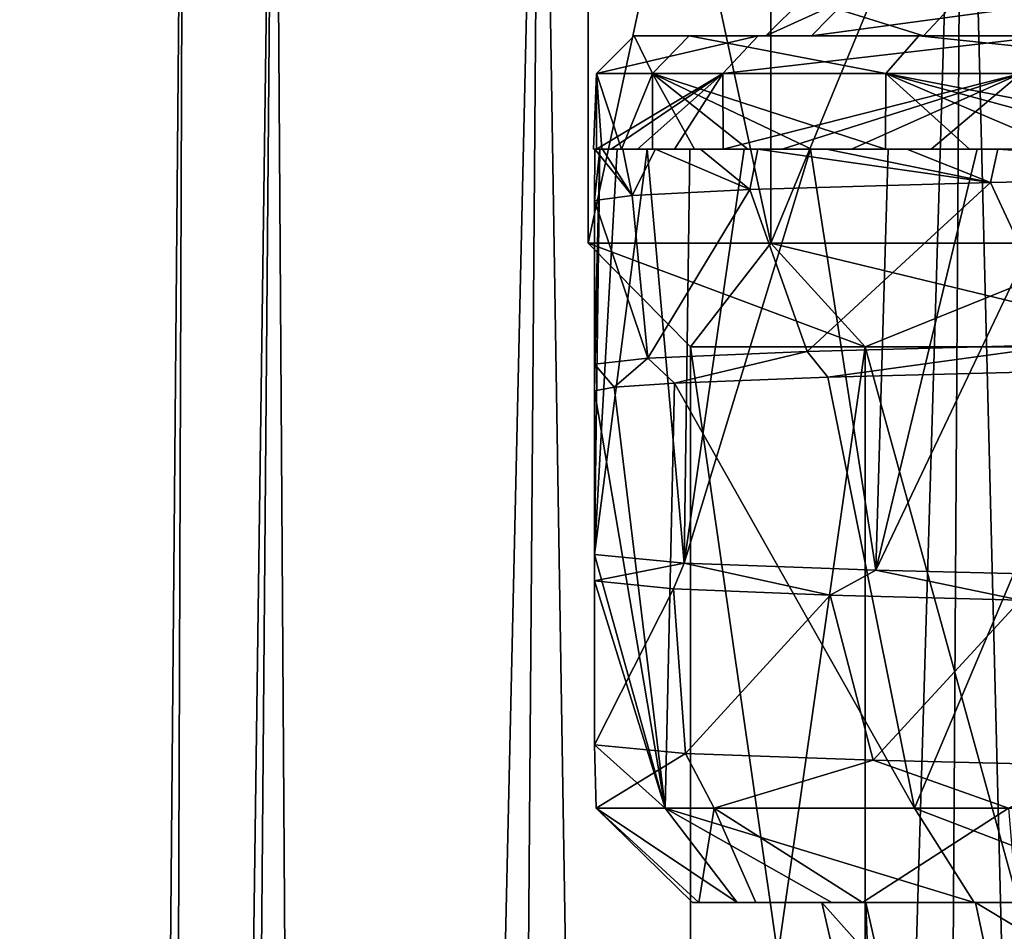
# Model space of a CAD drawing. Header units: millimetres. Extents: x -682 to 137, y -14 to 967.
# Tile 432 of 656: x -15 to -9.77, y 957.35 to 962.19. Entities that reach past the tile are written whole.
import ezdxf

# ---------------------------------------------------------------- set-up
doc = ezdxf.new("R2010")
doc.units = ezdxf.units.MM
doc.header["$LTSCALE"] = 65.185185
for name, color, linetype in [('100', 7, 'CONTINUOUS'), ('101', 7, 'CONTINUOUS'), ('105', 7, 'CONTINUOUS'), ('3650', 7, 'CONTINUOUS'), ('3651', 7, 'CONTINUOUS'), ('3721', 7, 'CONTINUOUS'), ('3722', 7, 'CONTINUOUS'), ('3723', 7, 'CONTINUOUS'), ('3748', 7, 'CONTINUOUS'), ('918', 7, 'CONTINUOUS'), ('919', 7, 'CONTINUOUS'), ('93', 7, 'CONTINUOUS'), ('94', 7, 'CONTINUOUS'), ('95', 7, 'CONTINUOUS'), ('96', 7, 'CONTINUOUS'), ('97', 7, 'CONTINUOUS')]:
    doc.layers.add(name, color=color, linetype=linetype)

msp = doc.modelspace()

# ---------------------------------------------------------------- linework, layer by layer
at = {"layer": '100', "color": 7, "linetype": 'CONTINUOUS', "true_color": 0x999999}
for points in [[(-11.2614, 961.9, -3.9979), (-11.9316, 961.9, -0.6633), (-11.074, 962.1, -3.928), (-11.2614, 961.9, -3.9979)], [(-11.9316, 961.9, -0.6633), (-11.6351, 961.9, 2.7251), (-11.7319, 962.1, -0.6519), (-11.9316, 961.9, -0.6633)], [(-11.074, 962.1, -3.928), (-11.9316, 961.9, -0.6633), (-11.7319, 962.1, -0.6519), (-11.074, 962.1, -3.928)], [(-11.7319, 962.1, -0.6519), (-11.6351, 961.9, 2.7251), (-11.4403, 962.1, 2.68), (-11.7319, 962.1, -0.6519)], [(-11.6351, 961.9, 2.7251), (-10.3961, 961.9, 5.8927), (-11.4403, 962.1, 2.68), (-11.6351, 961.9, 2.7251)], [(-11.4403, 962.1, 2.68), (-10.3961, 961.9, 5.8927), (-10.2212, 962.1, 5.7957), (-11.4403, 962.1, 2.68)], [(-9.6789, 961.9, -7.0087), (-11.2614, 961.9, -3.9979), (-9.5224, 962.1, -6.8837), (-9.6789, 961.9, -7.0087)], [(-9.5224, 962.1, -6.8837), (-11.2614, 961.9, -3.9979), (-11.074, 962.1, -3.928), (-9.5224, 962.1, -6.8837)], [(-10.3961, 961.9, 5.8927), (-8.3148, 961.9, 8.5829), (-10.2212, 962.1, 5.7957), (-10.3961, 961.9, 5.8927)], [(-10.2212, 962.1, 5.7957), (-8.3148, 961.9, 8.5829), (-8.1763, 962.1, 8.4386), (-10.2212, 962.1, 5.7957)]]:
    msp.add_3dface(points, dxfattribs=at)
at = {"layer": '101', "color": 7, "linetype": 'CONTINUOUS', "true_color": 0x999999}
for points in [[(-11.074, 962.1, -3.928), (-11.7319, 962.1, -0.6519), (-10.7906, 962.1, -2.4934), (-11.074, 962.1, -3.928)], [(-11.7319, 962.1, -0.6519), (-11.4403, 962.1, 2.68), (-11.033, 962.1, 0.9639), (-11.7319, 962.1, -0.6519)], [(-10.7906, 962.1, -2.4934), (-11.7319, 962.1, -0.6519), (-11.033, 962.1, 0.9639), (-10.7906, 962.1, -2.4934)], [(-11.4403, 962.1, 2.68), (-10.2212, 962.1, 5.7957), (-10.1957, 962.1, 4.3246), (-11.4403, 962.1, 2.68)], [(-11.033, 962.1, 0.9639), (-11.4403, 962.1, 2.68), (-10.1957, 962.1, 4.3246), (-11.033, 962.1, 0.9639)], [(-9.5224, 962.1, -6.8837), (-11.074, 962.1, -3.928), (-9.493, 962.1, -5.7041), (-9.5224, 962.1, -6.8837)], [(-9.493, 962.1, -5.7041), (-11.074, 962.1, -3.928), (-10.7906, 962.1, -2.4934), (-9.493, 962.1, -5.7041)], [(-10.2212, 962.1, 5.7957), (-8.1763, 962.1, 8.4386), (-8.3631, 962.1, 7.2602), (-10.2212, 962.1, 5.7957)], [(-10.1957, 962.1, 4.3246), (-10.2212, 962.1, 5.7957), (-8.3631, 962.1, 7.2602), (-10.1957, 962.1, 4.3246)]]:
    msp.add_3dface(points, dxfattribs=at)
at = {"layer": '105', "color": 7, "linetype": 'CONTINUOUS', "true_color": 0x999999}
for points in [[(-10.7906, 962.1, -2.4934), (-11.033, 962.1, 0.9639), (-10.5963, 962.3, -2.4463), (-10.7906, 962.1, -2.4934)], [(-11.033, 962.1, 0.9639), (-10.1957, 962.1, 4.3246), (-10.8336, 962.3, 0.9478), (-11.033, 962.1, 0.9639)], [(-11.033, 962.1, 0.9639), (-10.8336, 962.3, 0.9478), (-10.5963, 962.3, -2.4463), (-11.033, 962.1, 0.9639)], [(-10.1957, 962.1, 4.3246), (-10.0105, 962.3, 4.2492), (-10.8336, 962.3, 0.9478), (-10.1957, 962.1, 4.3246)], [(-9.493, 962.1, -5.7041), (-10.7906, 962.1, -2.4934), (-9.3217, 962.3, -5.601), (-9.493, 962.1, -5.7041)], [(-10.7906, 962.1, -2.4934), (-10.5963, 962.3, -2.4463), (-9.3217, 962.3, -5.601), (-10.7906, 962.1, -2.4934)], [(-10.1957, 962.1, 4.3246), (-8.3631, 962.1, 7.2602), (-10.0105, 962.3, 4.2492), (-10.1957, 962.1, 4.3246)], [(-8.3631, 962.1, 7.2602), (-8.2075, 962.3, 7.1346), (-10.0105, 962.3, 4.2492), (-8.3631, 962.1, 7.2602)]]:
    msp.add_3dface(points, dxfattribs=at)
at = {"layer": '3650', "color": 7, "linetype": 'CONTINUOUS', "true_color": 0x999999}
for points in [[(-10.7045, 960.2887, 5.294), (-11.5176, 960.2572, 3.1552), (-10.2435, 958, 6.1386), (-10.7045, 960.2887, 5.294)], [(-9.2586, 960.3263, 7.5425), (-10.7045, 960.2887, 5.294), (-10.2435, 958, 6.1386), (-9.2586, 960.3263, 7.5425)], [(-8.0686, 958, 8.804), (-9.2586, 960.3263, 7.5425), (-10.2435, 958, 6.1386), (-8.0686, 958, 8.804)], [(-11.8391, 960.2362, 1.5642), (-11.942, 960.2166), (-11.5684, 958, 2.9637), (-11.8391, 960.2362, 1.5642)], [(-11.5176, 960.2572, 3.1552), (-11.8391, 960.2362, 1.5642), (-11.5684, 958, 2.9637), (-11.5176, 960.2572, 3.1552)], [(-10.2435, 958, 6.1386), (-11.5176, 960.2572, 3.1552), (-11.5684, 958, 2.9637), (-10.2435, 958, 6.1386)], [(-11.942, 960.2166), (-11.942, 959.3473), (-11.5684, 958, 2.9637), (-11.942, 960.2166)], [(-11.942, 959.3473), (-11.467, 959.3016, -3.3347), (-11.942, 959.2066), (-11.942, 959.3473)], [(-11.942, 959.3473), (-11.942, 959.2066), (-11.5684, 958, 2.9637), (-11.942, 959.3473)], [(-11.467, 959.3016, -3.3347), (-11.5239, 959.1644, -3.1322), (-11.942, 959.2066), (-11.467, 959.3016, -3.3347)], [(-11.467, 959.3016, -3.3347), (-10.6915, 959.1313, -5.32), (-11.5239, 959.1644, -3.1322), (-11.467, 959.3016, -3.3347)], [(-11.467, 959.3016, -3.3347), (-10.4479, 959.2643, -5.7838), (-10.6915, 959.1313, -5.32), (-11.467, 959.3016, -3.3347)], [(-10.4479, 959.2643, -5.7838), (-9.6796, 959.1041, -6.994), (-10.6915, 959.1313, -5.32), (-10.4479, 959.2643, -5.7838)], [(-10.4479, 959.2643, -5.7838), (-9.301, 959.2358, -7.4901), (-9.6796, 959.1041, -6.994), (-10.4479, 959.2643, -5.7838)], [(-11.942, 959.2066), (-11.942, 958.3373), (-11.5684, 958, 2.9637), (-11.942, 959.2066)], [(-11.942, 958.3373), (-11.4587, 958.2912, -3.363), (-11.9333, 958, -0.457), (-11.942, 958.3373)], [(-11.5684, 958, 2.9637), (-11.942, 958.3373), (-11.9333, 958, -0.457), (-11.5684, 958, 2.9637)], [(-11.9333, 958, -0.457), (-11.4587, 958.2912, -3.363), (-11.3078, 958, -3.8399), (-11.9333, 958, -0.457)], [(-11.4587, 958.2912, -3.363), (-10.4623, 958.2548, -5.7578), (-11.3078, 958, -3.8399), (-11.4587, 958.2912, -3.363)], [(-11.3078, 958, -3.8399), (-10.4623, 958.2548, -5.7578), (-9.744, 958, -6.9041), (-11.3078, 958, -3.8399)], [(-10.4623, 958.2548, -5.7578), (-9.2288, 958.2243, -7.579), (-9.744, 958, -6.9041), (-10.4623, 958.2548, -5.7578)]]:
    msp.add_3dface(points, dxfattribs=at)
at = {"layer": '3651', "color": 7, "linetype": 'CONTINUOUS', "true_color": 0x999999}
for points in [[(-11.3891, 957.5, -1.0975), (-11.4226, 957.5, 0.6647), (-11.9333, 958, -0.457), (-11.3891, 957.5, -1.0975)], [(-11.3891, 957.5, -1.0975), (-11.9333, 958, -0.457), (-11.3078, 958, -3.8399), (-11.3891, 957.5, -1.0975)], [(-11.4226, 957.5, 0.6647), (-11.185, 957.5, 2.411), (-11.9333, 958, -0.457), (-11.4226, 957.5, 0.6647)], [(-11.185, 957.5, 2.411), (-11.5684, 958, 2.9637), (-11.9333, 958, -0.457), (-11.185, 957.5, 2.411)], [(-11.185, 957.5, 2.411), (-10.6821, 957.5, 4.1001), (-11.5684, 958, 2.9637), (-11.185, 957.5, 2.411)], [(-10.6821, 957.5, 4.1001), (-9.9258, 957.5, 5.6918), (-11.5684, 958, 2.9637), (-10.6821, 957.5, 4.1001)], [(-9.9258, 957.5, 5.6918), (-10.2435, 958, 6.1386), (-11.5684, 958, 2.9637), (-9.9258, 957.5, 5.6918)], [(-11.0854, 957.5, -2.8336), (-11.3891, 957.5, -1.0975), (-11.3078, 958, -3.8399), (-11.0854, 957.5, -2.8336)], [(-10.5187, 957.5, -4.5026), (-11.0854, 957.5, -2.8336), (-11.3078, 958, -3.8399), (-10.5187, 957.5, -4.5026)], [(-10.5187, 957.5, -4.5026), (-11.3078, 958, -3.8399), (-9.744, 958, -6.9041), (-10.5187, 957.5, -4.5026)], [(-9.7024, 957.5, -6.0646), (-10.5187, 957.5, -4.5026), (-9.744, 958, -6.9041), (-9.7024, 957.5, -6.0646)], [(-9.9258, 957.5, 5.6918), (-8.9341, 957.5, 7.1485), (-10.2435, 958, 6.1386), (-9.9258, 957.5, 5.6918)], [(-8.9341, 957.5, 7.1485), (-8.0686, 958, 8.804), (-10.2435, 958, 6.1386), (-8.9341, 957.5, 7.1485)]]:
    msp.add_3dface(points, dxfattribs=at)
at = {"layer": '3721', "color": 7, "linetype": 'CONTINUOUS', "true_color": 0x96918c}
for points in [[(-11.9768, 961, -1.722), (-11.0065, 961, -5.0265), (-11.9768, 965.5, -1.722), (-11.9768, 961, -1.722)], [(-11.9768, 965.5, -1.722), (-11.0065, 961, -5.0265), (-11.0065, 965.5, -5.0265), (-11.9768, 965.5, -1.722)], [(-11.9768, 961, 1.722), (-11.9768, 961, -1.722), (-11.9768, 965.5, 1.722), (-11.9768, 961, 1.722)], [(-11.9768, 965.5, 1.722), (-11.9768, 961, -1.722), (-11.9768, 965.5, -1.722), (-11.9768, 965.5, 1.722)], [(-11.0065, 961, 5.0265), (-11.9768, 961, 1.722), (-11.0065, 965.5, 5.0265), (-11.0065, 961, 5.0265)], [(-11.0065, 965.5, 5.0265), (-11.9768, 961, 1.722), (-11.9768, 965.5, 1.722), (-11.0065, 965.5, 5.0265)], [(-11.0065, 961, -5.0265), (-9.1446, 961, -7.9238), (-11.0065, 965.5, -5.0265), (-11.0065, 961, -5.0265)], [(-11.0065, 965.5, -5.0265), (-9.1446, 961, -7.9238), (-9.1446, 965.5, -7.9238), (-11.0065, 965.5, -5.0265)], [(-9.1446, 961, 7.9238), (-11.0065, 961, 5.0265), (-9.1446, 965.5, 7.9238), (-9.1446, 961, 7.9238)], [(-9.1446, 965.5, 7.9238), (-11.0065, 961, 5.0265), (-11.0065, 965.5, 5.0265), (-9.1446, 965.5, 7.9238)]]:
    msp.add_3dface(points, dxfattribs=at)
at = {"layer": '3722', "color": 7, "linetype": 'CONTINUOUS', "true_color": 0x96918c}
for points in [[(-11.0065, 961, -5.0265), (-11.9768, 961, -1.722), (-10.5062, 960.45, -4.798), (-11.0065, 961, -5.0265)], [(-11.9768, 961, -1.722), (-11.9768, 961, 1.722), (-11.4324, 960.45, -1.6437), (-11.9768, 961, -1.722)], [(-10.5062, 960.45, -4.798), (-11.9768, 961, -1.722), (-11.4324, 960.45, -1.6437), (-10.5062, 960.45, -4.798)], [(-11.9768, 961, 1.722), (-11.0065, 961, 5.0265), (-11.4324, 960.45, 1.6437), (-11.9768, 961, 1.722)], [(-11.4324, 960.45, -1.6437), (-11.9768, 961, 1.722), (-11.4324, 960.45, 1.6437), (-11.4324, 960.45, -1.6437)], [(-11.4324, 960.45, 1.6437), (-11.0065, 961, 5.0265), (-10.5062, 960.45, 4.798), (-11.4324, 960.45, 1.6437)], [(-9.1446, 961, -7.9238), (-11.0065, 961, -5.0265), (-8.7289, 960.45, -7.5636), (-9.1446, 961, -7.9238)], [(-8.7289, 960.45, -7.5636), (-11.0065, 961, -5.0265), (-10.5062, 960.45, -4.798), (-8.7289, 960.45, -7.5636)], [(-11.0065, 961, 5.0265), (-9.1446, 961, 7.9238), (-10.5062, 960.45, 4.798), (-11.0065, 961, 5.0265)], [(-10.5062, 960.45, 4.798), (-9.1446, 961, 7.9238), (-8.7289, 960.45, 7.5636), (-10.5062, 960.45, 4.798)]]:
    msp.add_3dface(points, dxfattribs=at)
at = {"layer": '3723', "color": 7, "linetype": 'CONTINUOUS', "true_color": 0x96918c}
for points in [[(-10.5062, 960.45, -4.798), (-11.4324, 960.45, -1.6437), (-10.5067, 954, -4.7967), (-10.5062, 960.45, -4.798)], [(-11.4324, 960.45, -1.6437), (-11.4324, 960.45, 1.6437), (-11.432, 954, -1.645), (-11.4324, 960.45, -1.6437)], [(-10.5067, 954, -4.7967), (-11.4324, 960.45, -1.6437), (-11.432, 954, -1.645), (-10.5067, 954, -4.7967)], [(-11.4324, 960.45, 1.6437), (-10.5062, 960.45, 4.798), (-11.432, 954, 1.645), (-11.4324, 960.45, 1.6437)], [(-11.432, 954, -1.645), (-11.4324, 960.45, 1.6437), (-11.432, 954, 1.645), (-11.432, 954, -1.645)], [(-11.432, 954, 1.645), (-10.5062, 960.45, 4.798), (-10.5067, 954, 4.7967), (-11.432, 954, 1.645)], [(-8.728, 954, -7.5641), (-10.5062, 960.45, -4.798), (-10.5067, 954, -4.7967), (-8.728, 954, -7.5641)], [(-10.5062, 960.45, 4.798), (-8.7289, 960.45, 7.5636), (-10.5067, 954, 4.7967), (-10.5062, 960.45, 4.798)], [(-10.5067, 954, 4.7967), (-8.7289, 960.45, 7.5636), (-8.728, 954, 7.5641), (-10.5067, 954, 4.7967)], [(-8.7289, 960.45, -7.5636), (-10.5062, 960.45, -4.798), (-8.728, 954, -7.5641), (-8.7289, 960.45, -7.5636)]]:
    msp.add_3dface(points, dxfattribs=at)
at = {"layer": '3748', "color": 7, "linetype": 'CONTINUOUS', "true_color": 0x96918c}
for points in [[(-14.9956, 865.5044, 0), (-14.4846, 865.5044, 3.8812), (-14.1229, 965.5044, 0), (-14.9956, 865.5044, 0)], [(-14.4846, 865.5044, -3.8812), (-14.9956, 865.5044, 0), (-13.6417, 965.5044, -3.6553), (-14.4846, 865.5044, -3.8812)], [(-13.6417, 965.5044, -3.6553), (-14.9956, 865.5044, 0), (-14.1229, 965.5044, 0), (-13.6417, 965.5044, -3.6553)], [(-14.4846, 865.5044, 3.8812), (-12.9866, 865.5044, 7.4978), (-13.6417, 965.5044, 3.6553), (-14.4846, 865.5044, 3.8812)], [(-14.1229, 965.5044, 0), (-14.4846, 865.5044, 3.8812), (-13.6417, 965.5044, 3.6553), (-14.1229, 965.5044, 0)], [(-12.9866, 865.5044, -7.4978), (-14.4846, 865.5044, -3.8812), (-12.2308, 965.5044, -7.0615), (-12.9866, 865.5044, -7.4978)], [(-12.2308, 965.5044, -7.0615), (-14.4846, 865.5044, -3.8812), (-13.6417, 965.5044, -3.6553), (-12.2308, 965.5044, -7.0615)], [(-13.6417, 965.5044, 3.6553), (-12.9866, 865.5044, 7.4978), (-12.2308, 965.5044, 7.0615), (-13.6417, 965.5044, 3.6553)], [(-12.9866, 865.5044, 7.4978), (-10.6035, 865.5044, 10.6035), (-12.2308, 965.5044, 7.0615), (-12.9866, 865.5044, 7.4978)], [(-10.6035, 865.5044, -10.6035), (-12.9866, 865.5044, -7.4978), (-9.9864, 965.5044, -9.9864), (-10.6035, 865.5044, -10.6035)], [(-9.9864, 965.5044, -9.9864), (-12.9866, 865.5044, -7.4978), (-12.2308, 965.5044, -7.0615), (-9.9864, 965.5044, -9.9864)], [(-12.2308, 965.5044, 7.0615), (-10.6035, 865.5044, 10.6035), (-9.9864, 965.5044, 9.9864), (-12.2308, 965.5044, 7.0615)], [(-10.6035, 865.5044, 10.6035), (-7.4978, 865.5044, 12.9866), (-9.9864, 965.5044, 9.9864), (-10.6035, 865.5044, 10.6035)], [(-7.4978, 865.5044, -12.9866), (-10.6035, 865.5044, -10.6035), (-7.0615, 965.5044, -12.2308), (-7.4978, 865.5044, -12.9866)], [(-7.0615, 965.5044, -12.2308), (-10.6035, 865.5044, -10.6035), (-9.9864, 965.5044, -9.9864), (-7.0615, 965.5044, -12.2308)], [(-9.9864, 965.5044, 9.9864), (-7.4978, 865.5044, 12.9866), (-7.0615, 965.5044, 12.2308), (-9.9864, 965.5044, 9.9864)]]:
    msp.add_3dface(points, dxfattribs=at)
at = {"layer": '918', "color": 7, "linetype": 'CONTINUOUS', "true_color": 0x999999}
for points in [[(-7.8134, 961.365, 9.0312), (-9.839, 961.3225, 6.7679), (-9.4405, 960.4625, 7.3136), (-7.8134, 961.365, 9.0312)], [(-11.1184, 961.2844, 4.3581), (-11.7436, 961.2539, 2.1677), (-11.6598, 960.39, 2.5806), (-11.1184, 961.2844, 4.3581)], [(-11.1184, 961.2844, 4.3581), (-11.6598, 960.39, 2.5806), (-10.8141, 960.4253, 5.0663), (-11.1184, 961.2844, 4.3581)], [(-9.839, 961.3225, 6.7679), (-11.1184, 961.2844, 4.3581), (-10.8141, 960.4253, 5.0663), (-9.839, 961.3225, 6.7679)], [(-9.839, 961.3225, 6.7679), (-10.8141, 960.4253, 5.0663), (-9.4405, 960.4625, 7.3136), (-9.839, 961.3225, 6.7679)], [(-11.7436, 961.2539, 2.1677), (-11.942, 961.2266), (-11.6598, 960.39, 2.5806), (-11.7436, 961.2539, 2.1677)], [(-11.942, 961.2266), (-11.942, 960.3573), (-11.6598, 960.39, 2.5806), (-11.942, 961.2266)]]:
    msp.add_3dface(points, dxfattribs=at)
at = {"layer": '919', "color": 7, "linetype": 'CONTINUOUS', "true_color": 0x999999}
for points in [[(-11.942, 959.2066), (-11.5239, 959.1644, -3.1322), (-11.942, 958.3373), (-11.942, 959.2066)], [(-11.942, 958.3373), (-11.5239, 959.1644, -3.1322), (-11.4587, 958.2912, -3.363), (-11.942, 958.3373)], [(-11.5239, 959.1644, -3.1322), (-10.6915, 959.1313, -5.32), (-11.4587, 958.2912, -3.363), (-11.5239, 959.1644, -3.1322)], [(-11.4587, 958.2912, -3.363), (-10.6915, 959.1313, -5.32), (-10.4623, 958.2548, -5.7578), (-11.4587, 958.2912, -3.363)], [(-10.6915, 959.1313, -5.32), (-9.6796, 959.1041, -6.994), (-10.4623, 958.2548, -5.7578), (-10.6915, 959.1313, -5.32)], [(-10.4623, 958.2548, -5.7578), (-9.6796, 959.1041, -6.994), (-9.2288, 958.2243, -7.579), (-10.4623, 958.2548, -5.7578)]]:
    msp.add_3dface(points, dxfattribs=at)
at = {"layer": '93', "color": 7, "linetype": 'CONTINUOUS', "true_color": 0x999999}
for points in [[(-10.46, 956.3, 0.9151), (-9.6653, 956.3, 4.1027), (-10.7359, 957.5, 0.9412), (-10.46, 956.3, 0.9151)], [(-10.5014, 957.5, -2.4217), (-10.46, 956.3, 0.9151), (-10.7359, 957.5, 0.9412), (-10.5014, 957.5, -2.4217)], [(-10.7359, 957.5, 0.9412), (-9.6653, 956.3, 4.1027), (-9.9191, 957.5, 4.2138), (-10.7359, 957.5, 0.9412)], [(-10.2309, 956.3, -2.362), (-10.46, 956.3, 0.9151), (-10.5014, 957.5, -2.4217), (-10.2309, 956.3, -2.362)], [(-9.2412, 957.5, -5.5447), (-10.2309, 956.3, -2.362), (-10.5014, 957.5, -2.4217), (-9.2412, 957.5, -5.5447)], [(-9.0003, 956.3, -5.4079), (-10.2309, 956.3, -2.362), (-9.2412, 957.5, -5.5447), (-9.0003, 956.3, -5.4079)], [(-9.6653, 956.3, 4.1027), (-7.9245, 956.3, 6.8886), (-9.9191, 957.5, 4.2138), (-9.6653, 956.3, 4.1027)], [(-9.9191, 957.5, 4.2138), (-7.9245, 956.3, 6.8886), (-8.133, 957.5, 7.0708), (-9.9191, 957.5, 4.2138)]]:
    msp.add_3dface(points, dxfattribs=at)
at = {"layer": '94', "color": 7, "linetype": 'CONTINUOUS', "true_color": 0x999999}
for points in [[(-11.4226, 957.5, 0.6647), (-11.3891, 957.5, -1.0975), (-11.185, 957.5, 2.411), (-11.4226, 957.5, 0.6647)], [(-11.3891, 957.5, -1.0975), (-11.0854, 957.5, -2.8336), (-10.6821, 957.5, 4.1001), (-11.3891, 957.5, -1.0975)], [(-11.185, 957.5, 2.411), (-11.3891, 957.5, -1.0975), (-10.6821, 957.5, 4.1001), (-11.185, 957.5, 2.411)], [(-10.5187, 957.5, -4.5026), (-10.7359, 957.5, 0.9412), (-11.0854, 957.5, -2.8336), (-10.5187, 957.5, -4.5026)], [(-11.0854, 957.5, -2.8336), (-10.7359, 957.5, 0.9412), (-10.6821, 957.5, 4.1001), (-11.0854, 957.5, -2.8336)], [(-10.5014, 957.5, -2.4217), (-10.7359, 957.5, 0.9412), (-10.5187, 957.5, -4.5026), (-10.5014, 957.5, -2.4217)], [(-10.7359, 957.5, 0.9412), (-9.9191, 957.5, 4.2138), (-9.9258, 957.5, 5.6918), (-10.7359, 957.5, 0.9412)], [(-10.6821, 957.5, 4.1001), (-10.7359, 957.5, 0.9412), (-9.9258, 957.5, 5.6918), (-10.6821, 957.5, 4.1001)], [(-9.7024, 957.5, -6.0646), (-10.5014, 957.5, -2.4217), (-10.5187, 957.5, -4.5026), (-9.7024, 957.5, -6.0646)], [(-9.2412, 957.5, -5.5447), (-10.5014, 957.5, -2.4217), (-9.7024, 957.5, -6.0646), (-9.2412, 957.5, -5.5447)], [(-9.9258, 957.5, 5.6918), (-9.9191, 957.5, 4.2138), (-8.9341, 957.5, 7.1485), (-9.9258, 957.5, 5.6918)], [(-9.9191, 957.5, 4.2138), (-8.133, 957.5, 7.0708), (-8.9341, 957.5, 7.1485), (-9.9191, 957.5, 4.2138)]]:
    msp.add_3dface(points, dxfattribs=at)
at = {"layer": '95', "color": 7, "linetype": 'CONTINUOUS', "true_color": 0x999999}
for points in [[(-11.942, 959.3473), (-11.942, 960.2166), (-11.9154, 961.5, -0.7965), (-11.942, 959.3473)], [(-11.9154, 961.5, -0.7965), (-11.942, 960.2166), (-11.942, 960.3573), (-11.9154, 961.5, -0.7965)], [(-11.467, 959.3016, -3.3347), (-11.942, 959.3473), (-11.6625, 961.5, -2.5681), (-11.467, 959.3016, -3.3347)], [(-11.6625, 961.5, -2.5681), (-11.942, 959.3473), (-11.822, 961.5, -1.6881), (-11.6625, 961.5, -2.5681)], [(-11.822, 961.5, -1.6881), (-11.942, 959.3473), (-11.9154, 961.5, -0.7965), (-11.822, 961.5, -1.6881)], [(-11.9415, 961.5, 0.0975), (-11.9154, 961.5, -0.7965), (-11.942, 961.2266), (-11.9415, 961.5, 0.0975)], [(-11.942, 961.2266), (-11.9154, 961.5, -0.7965), (-11.942, 960.3573), (-11.942, 961.2266)], [(-11.7436, 961.2539, 2.1677), (-11.9415, 961.5, 0.0975), (-11.942, 961.2266), (-11.7436, 961.2539, 2.1677)], [(-11.9006, 961.5, 0.9929), (-11.9415, 961.5, 0.0975), (-11.7436, 961.2539, 2.1677), (-11.9006, 961.5, 0.9929)], [(-11.7928, 961.5, 1.8809), (-11.9006, 961.5, 0.9929), (-11.7436, 961.2539, 2.1677), (-11.7928, 961.5, 1.8809)], [(-11.6187, 961.5, 2.76), (-11.7928, 961.5, 1.8809), (-11.7436, 961.2539, 2.1677), (-11.6187, 961.5, 2.76)], [(-11.1184, 961.2844, 4.3581), (-11.6187, 961.5, 2.76), (-11.7436, 961.2539, 2.1677), (-11.1184, 961.2844, 4.3581)], [(-11.4371, 961.5, -3.4357), (-11.467, 959.3016, -3.3347), (-11.6625, 961.5, -2.5681), (-11.4371, 961.5, -3.4357)], [(-11.3793, 961.5, 3.6222), (-11.6187, 961.5, 2.76), (-11.1184, 961.2844, 4.3581), (-11.3793, 961.5, 3.6222)], [(-10.4479, 959.2643, -5.7838), (-11.467, 959.3016, -3.3347), (-10.7953, 961.5, -5.1061), (-10.4479, 959.2643, -5.7838)], [(-10.7953, 961.5, -5.1061), (-11.467, 959.3016, -3.3347), (-11.1478, 961.5, -4.282), (-10.7953, 961.5, -5.1061)], [(-11.1478, 961.5, -4.282), (-11.467, 959.3016, -3.3347), (-11.4371, 961.5, -3.4357), (-11.1478, 961.5, -4.282)], [(-11.0759, 961.5, 4.4649), (-11.3793, 961.5, 3.6222), (-11.1184, 961.2844, 4.3581), (-11.0759, 961.5, 4.4649)], [(-9.839, 961.3225, 6.7679), (-11.0759, 961.5, 4.4649), (-11.1184, 961.2844, 4.3581), (-9.839, 961.3225, 6.7679)], [(-10.7102, 961.5, 5.282), (-11.0759, 961.5, 4.4649), (-9.839, 961.3225, 6.7679), (-10.7102, 961.5, 5.282)], [(-10.3827, 961.5, -5.8999), (-10.4479, 959.2643, -5.7838), (-10.7953, 961.5, -5.1061), (-10.3827, 961.5, -5.8999)], [(-10.2845, 961.5, 6.0696), (-10.7102, 961.5, 5.282), (-9.839, 961.3225, 6.7679), (-10.2845, 961.5, 6.0696)], [(-9.301, 959.2358, -7.4901), (-10.4479, 959.2643, -5.7838), (-9.3844, 961.5, -7.3852), (-9.301, 959.2358, -7.4901)], [(-9.3844, 961.5, -7.3852), (-10.4479, 959.2643, -5.7838), (-9.9112, 961.5, -6.6617), (-9.3844, 961.5, -7.3852)], [(-9.9112, 961.5, -6.6617), (-10.4479, 959.2643, -5.7838), (-10.3827, 961.5, -5.8999), (-9.9112, 961.5, -6.6617)], [(-9.8006, 961.5, 6.8233), (-10.2845, 961.5, 6.0696), (-9.839, 961.3225, 6.7679), (-9.8006, 961.5, 6.8233)], [(-7.8134, 961.365, 9.0312), (-9.8006, 961.5, 6.8233), (-9.839, 961.3225, 6.7679), (-7.8134, 961.365, 9.0312)], [(-9.2622, 961.5, 7.538), (-9.8006, 961.5, 6.8233), (-7.8134, 961.365, 9.0312), (-9.2622, 961.5, 7.538)], [(-10.8141, 960.4253, 5.0663), (-10.7045, 960.2887, 5.294), (-9.4405, 960.4625, 7.3136), (-10.8141, 960.4253, 5.0663)], [(-10.7045, 960.2887, 5.294), (-9.2586, 960.3263, 7.5425), (-9.4405, 960.4625, 7.3136), (-10.7045, 960.2887, 5.294)], [(-11.942, 960.3573), (-11.8391, 960.2362, 1.5642), (-11.6598, 960.39, 2.5806), (-11.942, 960.3573)], [(-11.8391, 960.2362, 1.5642), (-11.5176, 960.2572, 3.1552), (-11.6598, 960.39, 2.5806), (-11.8391, 960.2362, 1.5642)], [(-11.6598, 960.39, 2.5806), (-11.5176, 960.2572, 3.1552), (-10.8141, 960.4253, 5.0663), (-11.6598, 960.39, 2.5806)], [(-11.5176, 960.2572, 3.1552), (-10.7045, 960.2887, 5.294), (-10.8141, 960.4253, 5.0663), (-11.5176, 960.2572, 3.1552)], [(-11.942, 960.2166), (-11.8391, 960.2362, 1.5642), (-11.942, 960.3573), (-11.942, 960.2166)]]:
    msp.add_3dface(points, dxfattribs=at)
at = {"layer": '96', "color": 7, "linetype": 'CONTINUOUS', "true_color": 0x999999}
for points in [[(-11.9415, 961.5, 0.0975), (-11.9006, 961.5, 0.9929), (-11.9485, 961.5, 0.1899), (-11.9415, 961.5, 0.0975)], [(-11.9314, 961.5, -0.6639), (-11.9415, 961.5, 0.0975), (-11.9485, 961.5, 0.1899), (-11.9314, 961.5, -0.6639)], [(-11.9485, 961.5, 0.1899), (-11.9006, 961.5, 0.9929), (-11.9044, 961.5, 1.042), (-11.9485, 961.5, 0.1899)], [(-11.9154, 961.5, -0.7965), (-11.9415, 961.5, 0.0975), (-11.9314, 961.5, -0.6639), (-11.9154, 961.5, -0.7965)], [(-11.8537, 961.5, -1.5138), (-11.9154, 961.5, -0.7965), (-11.9314, 961.5, -0.6639), (-11.8537, 961.5, -1.5138)], [(-11.822, 961.5, -1.6881), (-11.9154, 961.5, -0.7965), (-11.8537, 961.5, -1.5138), (-11.822, 961.5, -1.6881)], [(-11.9044, 961.5, 1.042), (-11.9006, 961.5, 0.9929), (-11.7998, 961.5, 1.8887), (-11.9044, 961.5, 1.042)], [(-11.9006, 961.5, 0.9929), (-11.7928, 961.5, 1.8809), (-11.7998, 961.5, 1.8887), (-11.9006, 961.5, 0.9929)], [(-11.7151, 961.5, -2.357), (-11.822, 961.5, -1.6881), (-11.8537, 961.5, -1.5138), (-11.7151, 961.5, -2.357)], [(-11.6625, 961.5, -2.5681), (-11.822, 961.5, -1.6881), (-11.7151, 961.5, -2.357), (-11.6625, 961.5, -2.5681)], [(-11.7998, 961.5, 1.8887), (-11.7928, 961.5, 1.8809), (-11.6349, 961.5, 2.7257), (-11.7998, 961.5, 1.8887)], [(-11.7928, 961.5, 1.8809), (-11.6187, 961.5, 2.76), (-11.6349, 961.5, 2.7257), (-11.7928, 961.5, 1.8809)], [(-11.5172, 961.5, -3.1868), (-11.6625, 961.5, -2.5681), (-11.7151, 961.5, -2.357), (-11.5172, 961.5, -3.1868)], [(-11.4371, 961.5, -3.4357), (-11.6625, 961.5, -2.5681), (-11.5172, 961.5, -3.1868), (-11.4371, 961.5, -3.4357)], [(-11.6349, 961.5, 2.7257), (-11.6187, 961.5, 2.76), (-11.4111, 961.5, 3.5481), (-11.6349, 961.5, 2.7257)], [(-11.6187, 961.5, 2.76), (-11.3793, 961.5, 3.6222), (-11.4111, 961.5, 3.5481), (-11.6187, 961.5, 2.76)], [(-11.2604, 961.5, -4.0005), (-11.4371, 961.5, -3.4357), (-11.5172, 961.5, -3.1868), (-11.2604, 961.5, -4.0005)], [(-11.1478, 961.5, -4.282), (-11.4371, 961.5, -3.4357), (-11.2604, 961.5, -4.0005), (-11.1478, 961.5, -4.282)], [(-11.4111, 961.5, 3.5481), (-11.3793, 961.5, 3.6222), (-11.1287, 961.5, 4.3534), (-11.4111, 961.5, 3.5481)], [(-11.3793, 961.5, 3.6222), (-11.0759, 961.5, 4.4649), (-11.1287, 961.5, 4.3534), (-11.3793, 961.5, 3.6222)], [(-10.947, 961.5, -4.7922), (-11.1478, 961.5, -4.282), (-11.2604, 961.5, -4.0005), (-10.947, 961.5, -4.7922)], [(-10.7953, 961.5, -5.1061), (-11.1478, 961.5, -4.282), (-10.947, 961.5, -4.7922), (-10.7953, 961.5, -5.1061)], [(-11.1287, 961.5, 4.3534), (-11.0759, 961.5, 4.4649), (-10.7904, 961.5, 5.1351), (-11.1287, 961.5, 4.3534)], [(-11.0759, 961.5, 4.4649), (-10.7102, 961.5, 5.282), (-10.7904, 961.5, 5.1351), (-11.0759, 961.5, 4.4649)], [(-10.5773, 961.5, -5.5608), (-10.7953, 961.5, -5.1061), (-10.947, 961.5, -4.7922), (-10.5773, 961.5, -5.5608)], [(-10.3827, 961.5, -5.8999), (-10.7953, 961.5, -5.1061), (-10.5773, 961.5, -5.5608), (-10.3827, 961.5, -5.8999)], [(-10.7904, 961.5, 5.1351), (-10.7102, 961.5, 5.282), (-10.3969, 961.5, 5.8911), (-10.7904, 961.5, 5.1351)], [(-10.7102, 961.5, 5.282), (-10.2845, 961.5, 6.0696), (-10.3969, 961.5, 5.8911), (-10.7102, 961.5, 5.282)], [(-10.1544, 961.5, -6.2999), (-10.3827, 961.5, -5.8999), (-10.5773, 961.5, -5.5608), (-10.1544, 961.5, -6.2999)], [(-10.3969, 961.5, 5.8911), (-10.2845, 961.5, 6.0696), (-9.9516, 961.5, 6.6157), (-10.3969, 961.5, 5.8911)], [(-9.9112, 961.5, -6.6617), (-10.3827, 961.5, -5.8999), (-10.1544, 961.5, -6.2999), (-9.9112, 961.5, -6.6617)], [(-10.2845, 961.5, 6.0696), (-9.8006, 961.5, 6.8233), (-9.9516, 961.5, 6.6157), (-10.2845, 961.5, 6.0696)], [(-9.6787, 961.5, -7.0089), (-9.9112, 961.5, -6.6617), (-10.1544, 961.5, -6.2999), (-9.6787, 961.5, -7.0089)], [(-9.9516, 961.5, 6.6157), (-9.8006, 961.5, 6.8233), (-9.4548, 961.5, 7.308), (-9.9516, 961.5, 6.6157)], [(-9.3844, 961.5, -7.3852), (-9.9112, 961.5, -6.6617), (-9.6787, 961.5, -7.0089), (-9.3844, 961.5, -7.3852)], [(-9.8006, 961.5, 6.8233), (-9.2622, 961.5, 7.538), (-9.4548, 961.5, 7.308), (-9.8006, 961.5, 6.8233)]]:
    msp.add_3dface(points, dxfattribs=at)
at = {"layer": '97', "color": 7, "linetype": 'CONTINUOUS', "true_color": 0x999999}
for points in [[(-11.9314, 961.5, -0.6639), (-11.9485, 961.5, 0.1899), (-11.9316, 961.9, -0.6633), (-11.9314, 961.5, -0.6639)], [(-11.9485, 961.5, 0.1899), (-11.9044, 961.5, 1.042), (-11.9316, 961.9, -0.6633), (-11.9485, 961.5, 0.1899)], [(-11.2614, 961.9, -3.9979), (-11.9314, 961.5, -0.6639), (-11.9316, 961.9, -0.6633), (-11.2614, 961.9, -3.9979)], [(-11.9044, 961.5, 1.042), (-11.7998, 961.5, 1.8887), (-11.9316, 961.9, -0.6633), (-11.9044, 961.5, 1.042)], [(-11.9316, 961.9, -0.6633), (-11.7998, 961.5, 1.8887), (-11.6351, 961.9, 2.7251), (-11.9316, 961.9, -0.6633)], [(-11.8537, 961.5, -1.5138), (-11.9314, 961.5, -0.6639), (-11.2614, 961.9, -3.9979), (-11.8537, 961.5, -1.5138)], [(-11.7151, 961.5, -2.357), (-11.8537, 961.5, -1.5138), (-11.2614, 961.9, -3.9979), (-11.7151, 961.5, -2.357)], [(-11.7998, 961.5, 1.8887), (-11.6349, 961.5, 2.7257), (-11.6351, 961.9, 2.7251), (-11.7998, 961.5, 1.8887)], [(-11.5172, 961.5, -3.1868), (-11.7151, 961.5, -2.357), (-11.2614, 961.9, -3.9979), (-11.5172, 961.5, -3.1868)], [(-11.6349, 961.5, 2.7257), (-11.4111, 961.5, 3.5481), (-11.6351, 961.9, 2.7251), (-11.6349, 961.5, 2.7257)], [(-11.4111, 961.5, 3.5481), (-11.1287, 961.5, 4.3534), (-11.6351, 961.9, 2.7251), (-11.4111, 961.5, 3.5481)], [(-11.1287, 961.5, 4.3534), (-10.7904, 961.5, 5.1351), (-11.6351, 961.9, 2.7251), (-11.1287, 961.5, 4.3534)], [(-10.7904, 961.5, 5.1351), (-10.3969, 961.5, 5.8911), (-11.6351, 961.9, 2.7251), (-10.7904, 961.5, 5.1351)], [(-11.6351, 961.9, 2.7251), (-10.3969, 961.5, 5.8911), (-10.3961, 961.9, 5.8927), (-11.6351, 961.9, 2.7251)], [(-11.2604, 961.5, -4.0005), (-11.5172, 961.5, -3.1868), (-11.2614, 961.9, -3.9979), (-11.2604, 961.5, -4.0005)], [(-9.6789, 961.9, -7.0087), (-11.2604, 961.5, -4.0005), (-11.2614, 961.9, -3.9979), (-9.6789, 961.9, -7.0087)], [(-10.947, 961.5, -4.7922), (-11.2604, 961.5, -4.0005), (-9.6789, 961.9, -7.0087), (-10.947, 961.5, -4.7922)], [(-10.5773, 961.5, -5.5608), (-10.947, 961.5, -4.7922), (-9.6789, 961.9, -7.0087), (-10.5773, 961.5, -5.5608)], [(-10.1544, 961.5, -6.2999), (-10.5773, 961.5, -5.5608), (-9.6789, 961.9, -7.0087), (-10.1544, 961.5, -6.2999)], [(-10.3969, 961.5, 5.8911), (-9.9516, 961.5, 6.6157), (-10.3961, 961.9, 5.8927), (-10.3969, 961.5, 5.8911)], [(-9.9516, 961.5, 6.6157), (-9.4548, 961.5, 7.308), (-10.3961, 961.9, 5.8927), (-9.9516, 961.5, 6.6157)], [(-9.4548, 961.5, 7.308), (-8.9111, 961.5, 7.962), (-10.3961, 961.9, 5.8927), (-9.4548, 961.5, 7.308)], [(-8.9111, 961.5, 7.962), (-8.3207, 961.5, 8.5772), (-10.3961, 961.9, 5.8927), (-8.9111, 961.5, 7.962)], [(-10.3961, 961.9, 5.8927), (-8.3207, 961.5, 8.5772), (-8.3148, 961.9, 8.5829), (-10.3961, 961.9, 5.8927)], [(-9.6787, 961.5, -7.0089), (-10.1544, 961.5, -6.2999), (-9.6789, 961.9, -7.0087), (-9.6787, 961.5, -7.0089)]]:
    msp.add_3dface(points, dxfattribs=at)

doc.saveas('drawing.dxf')
